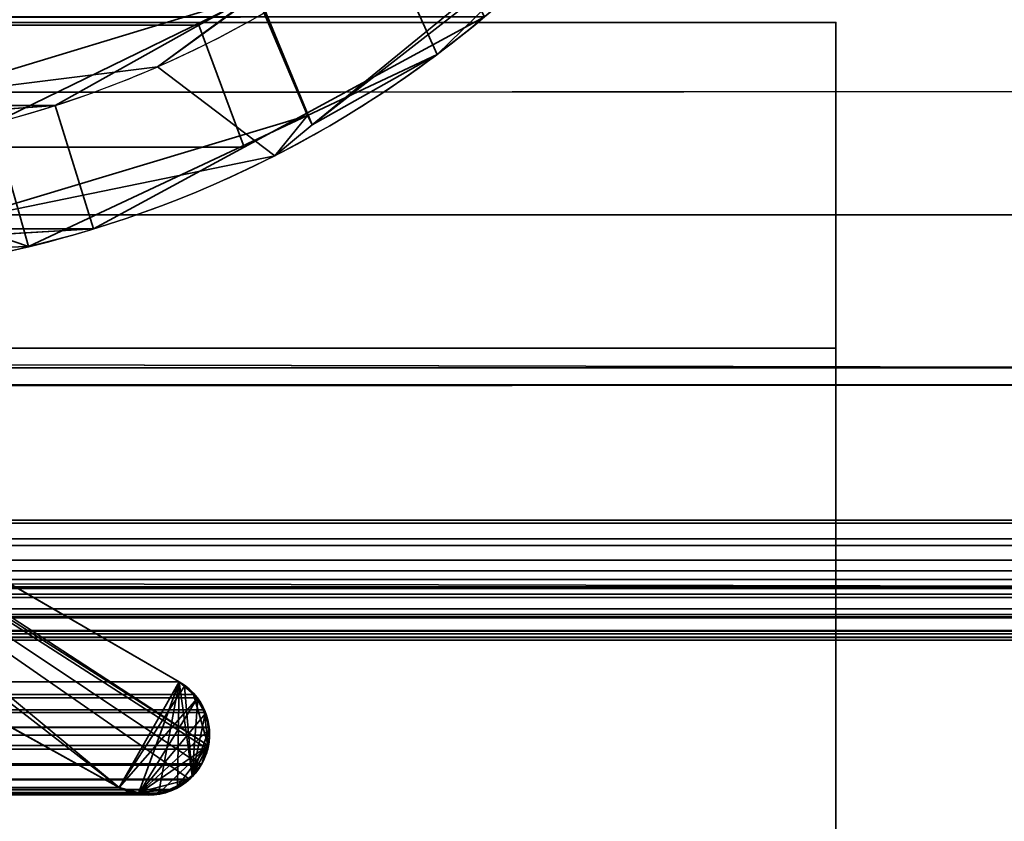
# Model space of a CAD drawing. Header units: millimetres. Extents: x -603 to 3703, y -120 to 193.
# Tile 582 of 656: x 1979 to 1985, y -5 to 0. Entities that reach past the tile are written whole.
import ezdxf

# ---------------------------------------------------------------- set-up
doc = ezdxf.new("R2010")
doc.units = ezdxf.units.MM
doc.layers.add('152', color=7, linetype='Continuous', true_color=0xffffff)

# ---------------------------------------------------------------- blocks, each defined once
blk = doc.blocks.new('UG_SURFACE_002')
at = {"layer": '152', "color": 252, "linetype": 'Continuous', "lineweight": 35}
for points in [[(2177.5, -35, 2213.0001), (2177.5, 174.4, 2213.0001), (822.5, 174.4, 2213.0001), (822.5, -35, 2213.0001)], [(972.5, -35, 2063), (972.5, 174.4, 2063), (2027.4999, 174.4, 2063), (2027.4999, -35, 2063)]]:
    blk.add_3dface(points, dxfattribs=at)
blk = doc.blocks.new('UG_SURFACE_085')
at = {"layer": '152', "color": 43, "linetype": 'Continuous', "lineweight": 35}
for points in [[(1016, -49, 2017), (1984, -49, 2017), (1984, 0, 2017), (1016, 0, 2017)], [(1081, 0, 948), (1107, 0, 951.5), (1984, 0, 2), (1016, 0, 2)], [(1107, 0, 1186.5), (1081, 0, 1190.0001), (1016, 0, 2017), (1984, 0, 2017)], [(1984, 0, 2017), (1984, 0, 2), (1107, 0, 951.5), (1107, 0, 1186.5)], [(1984, 0, 2), (1984, 0, 2017), (1984, -22, 27), (1984, -22, 25)], [(1984, 0, 2017), (1984, -49, 2017), (1984, -32, 27), (1984, -22, 27)], [(1016, 0, 2), (1984, 0, 2), (1984, -2), (1016, -2)], [(1984, 0, 2), (1984, -22, 25), (1984, -22.5, 24)], [(1984, -22.5, 24), (1984, -22.5, 14), (1984, -2), (1984, 0, 2)], [(1016, -47), (1016, -2), (1984, -2), (1984, -47)], [(1984, -47), (1984, -2), (1984, -22.5, 14), (1984, -31.5, 14)]]:
    blk.add_3dface(points, dxfattribs=at)
blk = doc.blocks.new('UG_SURFACE_089')
at = {"layer": '152', "color": 252, "linetype": 'Continuous', "lineweight": 35}
for points in [[(1011, -46.92, 2022.5), (1989, -46.92, 2022.5), (1989, 14.42, 2022.5), (1011, 14.42, 2022.5)], [(1012.5, -46.92, 2020.9999), (1012.5, 14.42, 2020.9999), (1987.5, 14.42, 2020.9999), (1987.5, -46.92, 2020.9999)]]:
    blk.add_3dface(points, dxfattribs=at)
blk = doc.blocks.new('UG_SURFACE_144')
at = {"layer": '152', "color": 7, "linetype": 'Continuous', "lineweight": 35}
for points in [[(1981.4751, 0.7572, 2014.9751), (1980.0892, -0.0172, 2013.5891), (1019.9108, -0.0172, 2013.5891), (1018.5249, 0.7572, 2014.9751)], [(1980.0892, -0.0172, 2013.5891), (1981.4751, 0.7572, 2014.9751), (1981.8425, 0.0339, 2015.3425), (1980.3668, -0.7665, 2013.8669)], [(1014.2697, -0.8721, 2019.2304), (1985.6925, 0.5499, 2019.1925), (1985.6869, -0.4242, 2019.187)], [(1014.2697, -0.8721, 2019.2304), (1014.3075, 0.5499, 2019.1925), (1985.6925, 0.5499, 2019.1925)], [(1981.8425, 0.0339, 2015.3425), (1017.8912, 0.4417, 2015.6088), (1019.3079, -0.7461, 2014.1921)], [(1986.8573, -2.122, 2020.3571), (1013.2391, 0.3109, 2020.2608), (1013.1508, -2.0882, 2020.3493)], [(1986.8573, -2.122, 2020.3571), (1986.7144, 0.3099, 2020.2143), (1013.2391, 0.3109, 2020.2608)], [(1981.8425, 0.0339, 2015.3425), (1019.3079, -0.7461, 2014.1921), (1019.6105, -0.83, 2013.8896)], [(1019.6105, -0.83, 2013.8896), (1980.3668, -0.7665, 2013.8669), (1981.8425, 0.0339, 2015.3425)], [(1019.9108, -0.0172, 2013.5891), (1980.0892, -0.0172, 2013.5891), (1979.208, -0.5094, 2012.7079)], [(1020.792, -0.5094, 2012.7079), (1019.9108, -0.0172, 2013.5891), (1979.208, -0.5094, 2012.7079)], [(1980.3668, -0.7665, 2013.8669), (1979.4418, -1.2682, 2012.9418), (1979.208, -0.5094, 2012.7079), (1980.0892, -0.0172, 2013.5891)], [(1973.0943, -0.0688, 2006.5944), (1975.2097, -1.2961, 2008.7097), (1979.6005, -4.6975, 2013.1006), (1972.2236, -0.597, 2005.7235)], [(1985.6869, -0.4242, 2019.187), (1014.1946, -1.1999, 2019.3055), (1014.2697, -0.8721, 2019.2304)], [(1985.6869, -0.4242, 2019.187), (1985.8462, -1.1821, 2019.3462), (1014.1946, -1.1999, 2019.3055)], [(1979.208, -0.5094, 2012.7079), (1978.1899, -0.5839, 2011.6899), (1021.8101, -0.5839, 2011.6899), (1020.792, -0.5094, 2012.7079)], [(1978.1899, -0.5839, 2011.6899), (1979.208, -0.5094, 2012.7079), (1979.4418, -1.2682, 2012.9418), (1978.3791, -1.3308, 2011.8792)], [(1972.2236, -0.597, 2005.7235), (1979.6005, -4.6975, 2013.1006), (1020.3995, -4.6975, 2013.1006), (1027.7764, -0.597, 2005.7235)], [(1979.4418, -1.2682, 2012.9418), (1980.3668, -0.7665, 2013.8669), (1019.6105, -0.83, 2013.8896)], [(1978.3791, -1.3308, 2011.8792), (1979.4418, -1.2682, 2012.9418), (1019.6105, -0.83, 2013.8896)], [(1986.3259, -3.4653, 2019.8257), (1013.6755, -3.4656, 2019.8245), (1014.1946, -1.1999, 2019.3055)], [(1014.1946, -1.1999, 2019.3055), (1985.8462, -1.1821, 2019.3462), (1986.3259, -3.4653, 2019.8257)], [(1975.2097, -1.2961, 2008.7097), (1980.1003, -4.5617, 2013.6001), (1980.0317, -4.6469, 2013.5317)], [(1975.2097, -1.2961, 2008.7097), (1980.1462, -4.441, 2013.6461), (1980.1432, -4.4634, 2013.6433)], [(1980.1462, -4.441, 2013.6461), (1975.2097, -1.2961, 2008.7097), (1976.1825, -1.8586, 2009.6824)], [(1980.1432, -4.4634, 2013.6433), (1980.1078, -4.5523, 2013.6077), (1980.1003, -4.5617, 2013.6001), (1975.2097, -1.2961, 2008.7097)], [(1979.7131, -4.7292, 2013.2132), (1979.6005, -4.6975, 2013.1006), (1975.2097, -1.2961, 2008.7097), (1980.0317, -4.6469, 2013.5317)], [(1979.9683, -4.0486, 2013.4683), (1976.1825, -1.8586, 2009.6824), (1023.8175, -1.8586, 2009.6824), (1020.0317, -4.0486, 2013.4683)], [(1976.1825, -1.8586, 2009.6824), (1979.9683, -4.0486, 2013.4683), (1980.0566, -4.1271, 2013.5567), (1980.1462, -4.441, 2013.6461)], [(1013.1508, -2.0882, 2020.3493), (1013.0994, -2.223, 2020.4005), (1986.8972, -2.2255, 2020.3972)], [(1013.1508, -2.0882, 2020.3493), (1986.8972, -2.2255, 2020.3972), (1986.8573, -2.122, 2020.3571)], [(1986.8972, -2.2255, 2020.3972), (1013.0994, -2.223, 2020.4005), (1012.7817, -3.0566, 2020.7183)], [(1012.7817, -3.0566, 2020.7183), (1987.2183, -3.0566, 2020.7183), (1986.8972, -2.2255, 2020.3972)], [(1987.2634, -3.1716, 2020.7634), (1987.2252, -3.074, 2020.7253), (1012.7748, -3.074, 2020.7253), (1012.7366, -3.1716, 2020.7634)], [(1012.7748, -3.074, 2020.7253), (1987.2252, -3.074, 2020.7253), (1987.2183, -3.0566, 2020.7183), (1012.7817, -3.0566, 2020.7183)], [(1012.7366, -3.1716, 2020.7634), (1012.7319, -3.2122, 2020.7682), (1987.2681, -3.2122, 2020.7682)], [(1012.7366, -3.1716, 2020.7634), (1987.2681, -3.2122, 2020.7682), (1987.2634, -3.1716, 2020.7634)], [(1987.2681, -3.2122, 2020.7682), (1012.7319, -3.2122, 2020.7682), (1012.7214, -3.3021, 2020.7787)], [(1987.2786, -3.3021, 2020.7787), (1987.2681, -3.2122, 2020.7682), (1012.7214, -3.3021, 2020.7787)], [(1012.7214, -3.3021, 2020.7787), (1012.7302, -3.3666, 2020.7696), (1987.2698, -3.3666, 2020.7696), (1987.2786, -3.3021, 2020.7787)], [(1987.2698, -3.3666, 2020.7696), (1012.7302, -3.3666, 2020.7696), (1012.7378, -3.4209, 2020.7622)], [(1987.2622, -3.4209, 2020.7622), (1987.2698, -3.3666, 2020.7696), (1012.7378, -3.4209, 2020.7622)], [(1987.2622, -3.4209, 2020.7622), (1012.7378, -3.4209, 2020.7622), (1012.7558, -3.4761, 2020.7443)], [(1987.2442, -3.4761, 2020.7443), (1987.2622, -3.4209, 2020.7622), (1012.7558, -3.4761, 2020.7443)], [(1012.7558, -3.4761, 2020.7443), (1012.7753, -3.5105, 2020.7248), (1987.2247, -3.5105, 2020.7248), (1987.2442, -3.4761, 2020.7443)], [(1986.3398, -3.5319, 2019.8398), (1013.6602, -3.5319, 2019.8398), (1013.6755, -3.4656, 2019.8245)], [(1013.6755, -3.4656, 2019.8245), (1986.3259, -3.4653, 2019.8257), (1986.3398, -3.5319, 2019.8398)], [(1987.1737, -3.6004, 2020.6738), (1012.7753, -3.5105, 2020.7248), (1012.8263, -3.6004, 2020.6738)], [(1987.1737, -3.6004, 2020.6738), (1987.2247, -3.5105, 2020.7248), (1012.7753, -3.5105, 2020.7248)], [(1013.5705, -3.6511, 2019.9294), (1986.3398, -3.5319, 2019.8398), (1986.4295, -3.6511, 2019.9294)], [(1013.5705, -3.6511, 2019.9294), (1013.6602, -3.5319, 2019.8398), (1986.3398, -3.5319, 2019.8398)], [(1987.1737, -3.6004, 2020.6738), (1012.8263, -3.6004, 2020.6738), (1012.8601, -3.6291, 2020.6399)], [(1012.8601, -3.6291, 2020.6399), (1987.1422, -3.6359, 2020.642), (1987.1737, -3.6004, 2020.6738)], [(1012.8601, -3.6291, 2020.6399), (1012.9831, -3.7332, 2020.5169), (1987.0169, -3.7332, 2020.5169)], [(1987.0169, -3.7332, 2020.5169), (1987.1287, -3.6509, 2020.6287), (1012.8601, -3.6291, 2020.6399)], [(1987.1287, -3.6509, 2020.6287), (1987.1422, -3.6359, 2020.642), (1012.8601, -3.6291, 2020.6399)], [(1013.5633, -3.6559, 2019.9368), (1986.4367, -3.6559, 2019.9368), (1986.5602, -3.7382, 2020.0603), (1013.4398, -3.7382, 2020.0603)], [(1986.4295, -3.6511, 2019.9294), (1013.5633, -3.6559, 2019.9368), (1013.5705, -3.6511, 2019.9294)], [(1986.4295, -3.6511, 2019.9294), (1986.4367, -3.6559, 2019.9368), (1013.5633, -3.6559, 2019.9368)], [(1012.9995, -3.7378, 2020.5004), (1987.0005, -3.7378, 2020.5004), (1987.0169, -3.7332, 2020.5169), (1012.9831, -3.7332, 2020.5169)], [(1013.1394, -3.7769, 2020.3607), (1986.8606, -3.7769, 2020.3607), (1987.0005, -3.7378, 2020.5004), (1012.9995, -3.7378, 2020.5004)], [(1013.4164, -3.7538, 2020.0837), (1986.5602, -3.7382, 2020.0603), (1986.5836, -3.7538, 2020.0837)], [(1013.4164, -3.7538, 2020.0837), (1013.4398, -3.7382, 2020.0603), (1986.5602, -3.7382, 2020.0603)], [(1986.8026, -3.7931, 2020.3025), (1013.1394, -3.7769, 2020.3607), (1013.1974, -3.7931, 2020.3025)], [(1986.8026, -3.7931, 2020.3025), (1986.8606, -3.7769, 2020.3607), (1013.1394, -3.7769, 2020.3607)], [(1013.1974, -3.7931, 2020.3025), (1986.7063, -3.7758, 2020.2062), (1986.8026, -3.7931, 2020.3025)], [(1013.1974, -3.7931, 2020.3025), (1013.2937, -3.7758, 2020.2062), (1986.7063, -3.7758, 2020.2062)], [(1986.5836, -3.7538, 2020.0837), (1013.2937, -3.7758, 2020.2062), (1013.4164, -3.7538, 2020.0837)], [(1986.5836, -3.7538, 2020.0837), (1986.7063, -3.7758, 2020.2062), (1013.2937, -3.7758, 2020.2062)], [(1019.9444, -4.1298, 2013.5555), (1980.0566, -4.1271, 2013.5567), (1979.9683, -4.0486, 2013.4683)], [(1979.9683, -4.0486, 2013.4683), (1020.0317, -4.0486, 2013.4683), (1019.9444, -4.1298, 2013.5555)], [(1019.8807, -4.223, 2013.6194), (1980.1209, -4.2216, 2013.6209), (1980.0806, -4.1484, 2013.5806)], [(1019.9095, -4.1622, 2013.5903), (1019.8807, -4.223, 2013.6194), (1980.0806, -4.1484, 2013.5806)], [(1019.9095, -4.1622, 2013.5903), (1980.0806, -4.1484, 2013.5806), (1980.0566, -4.1271, 2013.5567)], [(1980.0566, -4.1271, 2013.5567), (1019.9444, -4.1298, 2013.5555), (1019.9095, -4.1622, 2013.5903)], [(1980.1462, -4.441, 2013.6461), (1980.0566, -4.1271, 2013.5567), (1980.0806, -4.1484, 2013.5806), (1980.1209, -4.2216, 2013.6209)], [(1019.8613, -4.2638, 2013.6387), (1980.1297, -4.2376, 2013.6297), (1980.1209, -4.2216, 2013.6209)], [(1980.1209, -4.2216, 2013.6209), (1019.8807, -4.223, 2013.6194), (1019.8613, -4.2638, 2013.6387)], [(1980.1209, -4.2216, 2013.6209), (1980.1297, -4.2376, 2013.6297), (1980.1521, -4.3284, 2013.6521), (1980.1522, -4.3304, 2013.6523)], [(1980.1522, -4.3304, 2013.6523), (1980.1546, -4.3759, 2013.6547), (1980.1462, -4.441, 2013.6461), (1980.1209, -4.2216, 2013.6209)], [(1019.8613, -4.2638, 2013.6387), (1019.851, -4.3071, 2013.649), (1980.1521, -4.3284, 2013.6521)], [(1019.8613, -4.2638, 2013.6387), (1980.1521, -4.3284, 2013.6521), (1980.1297, -4.2376, 2013.6297)], [(1980.1522, -4.3304, 2013.6523), (1019.8498, -4.3306, 2013.6502), (1019.8462, -4.3976, 2013.6538)], [(1980.1546, -4.3759, 2013.6547), (1980.1522, -4.3304, 2013.6523), (1019.8462, -4.3976, 2013.6538)], [(1019.851, -4.3071, 2013.649), (1019.8498, -4.3306, 2013.6502), (1980.1522, -4.3304, 2013.6523)], [(1019.851, -4.3071, 2013.649), (1980.1522, -4.3304, 2013.6523), (1980.1521, -4.3284, 2013.6521)], [(1980.1546, -4.3759, 2013.6547), (1019.8462, -4.3976, 2013.6538), (1019.8519, -4.4412, 2013.648)], [(1980.1546, -4.3759, 2013.6547), (1019.8519, -4.4412, 2013.648), (1019.8519, -4.4415, 2013.648)], [(1019.8519, -4.4415, 2013.648), (1980.1462, -4.441, 2013.6461), (1980.1546, -4.3759, 2013.6547)], [(1980.1432, -4.4634, 2013.6433), (1980.1462, -4.441, 2013.6461), (1019.8519, -4.4415, 2013.648)], [(1019.8519, -4.4415, 2013.648), (1019.8922, -4.5523, 2013.6077), (1980.1078, -4.5523, 2013.6077)], [(1980.1078, -4.5523, 2013.6077), (1980.1432, -4.4634, 2013.6433), (1019.8519, -4.4415, 2013.648)], [(1019.8997, -4.5617, 2013.6001), (1980.1003, -4.5617, 2013.6001), (1980.1078, -4.5523, 2013.6077), (1019.8922, -4.5523, 2013.6077)], [(1019.9683, -4.6469, 2013.5317), (1980.0317, -4.6469, 2013.5317), (1980.1003, -4.5617, 2013.6001), (1019.8997, -4.5617, 2013.6001)], [(1980.0277, -4.6518, 2013.5276), (1019.9683, -4.6469, 2013.5317), (1019.9723, -4.6518, 2013.5276)], [(1980.0277, -4.6518, 2013.5276), (1980.0317, -4.6469, 2013.5317), (1019.9683, -4.6469, 2013.5317)], [(1980.0277, -4.6518, 2013.5276), (1019.9723, -4.6518, 2013.5276), (1020.0671, -4.706, 2013.4327)], [(1020.0671, -4.706, 2013.4327), (1979.9342, -4.7114, 2013.4342), (1980.0277, -4.6518, 2013.5276)], [(1979.7131, -4.7292, 2013.2132), (1980.0317, -4.6469, 2013.5317), (1980.0277, -4.6518, 2013.5276), (1979.9342, -4.7114, 2013.4342)], [(1979.9322, -4.7126, 2013.432), (1020.0671, -4.706, 2013.4327), (1020.1013, -4.7255, 2013.3986)], [(1979.9322, -4.7126, 2013.432), (1979.9342, -4.7114, 2013.4342), (1020.0671, -4.706, 2013.4327)], [(1979.9322, -4.7126, 2013.432), (1020.1013, -4.7255, 2013.3986), (1020.1766, -4.735, 2013.3233)], [(1020.1766, -4.735, 2013.3233), (1979.823, -4.7332, 2013.3231), (1979.9322, -4.7126, 2013.432)], [(1020.287, -4.7307, 2013.2129), (1020.3995, -4.6975, 2013.1006), (1979.6005, -4.6975, 2013.1006)], [(1979.6005, -4.6975, 2013.1006), (1979.7131, -4.7292, 2013.2132), (1020.287, -4.7307, 2013.2129)], [(1979.9342, -4.7114, 2013.4342), (1979.9322, -4.7126, 2013.432), (1979.823, -4.7332, 2013.3231), (1979.7131, -4.7292, 2013.2132)], [(1979.7658, -4.744, 2013.2658), (1979.823, -4.7332, 2013.3231), (1020.1766, -4.735, 2013.3233)], [(1979.7658, -4.744, 2013.2658), (1020.1766, -4.735, 2013.3233), (1020.2439, -4.7435, 2013.2561)], [(1020.2439, -4.7435, 2013.2561), (1979.7131, -4.7292, 2013.2132), (1979.7658, -4.744, 2013.2658)], [(1020.2439, -4.7435, 2013.2561), (1020.287, -4.7307, 2013.2129), (1979.7131, -4.7292, 2013.2132)], [(1979.823, -4.7332, 2013.3231), (1979.7658, -4.744, 2013.2658), (1979.7131, -4.7292, 2013.2132)]]:
    blk.add_3dface(points, dxfattribs=at)
blk = doc.blocks.new('UG_SURFACE_145')
at = {"layer": '152', "color": 7, "linetype": 'Continuous', "lineweight": 35}
for points in [[(1982.0188, 1.3368, 2015.5189), (1980.4503, 0.1813, 2013.9503), (1980.7856, -0.629, 2014.2856), (1982.3908, 0.6861, 2015.8908)], [(1982.3954, 0.6251, -7), (1981.5519, -0.1965, -7), (1981.2173, 0.5474, -7), (1981.9978, 1.3318, -7)], [(1982.3954, 0.6251, -7), (1982.3908, 0.6861, 2015.8908), (1980.7856, -0.629, 2014.2856)], [(1980.7856, -0.629, 2014.2856), (1981.5519, -0.1965, -7), (1982.3954, 0.6251, -7)], [(1980.442, 0.1689, -7), (1981.2173, 0.5474, -7), (1981.5519, -0.1965, -7), (1980.7552, -0.5715, -7)], [(1980.4503, 0.1813, 2013.9503), (1979.8343, -0.2724, 2013.3343), (1980.5548, -0.8182, 2014.0548), (1980.7856, -0.629, 2014.2856)], [(1979.8343, -0.2724, 2013.3343), (1980.4503, 0.1813, 2013.9503), (1980.442, 0.1689, -7)], [(1980.442, 0.1689, -7), (1978.8275, -0.6193, -7), (1978.4043, -0.4504, 2011.9042)], [(1978.4043, -0.4504, 2011.9042), (1979.8343, -0.2724, 2013.3343), (1980.442, 0.1689, -7)], [(1980.7552, -0.5715, -7), (1979.0441, -1.3769, -7), (1978.8275, -0.6193, -7), (1980.442, 0.1689, -7)], [(1973.0943, -0.0688, -7), (1975.2097, -1.2961, -7), (1979.6005, -4.6975, -7), (1972.2236, -0.597, -7)], [(1972.2236, -0.597, 2005.7235), (1979.6005, -4.6975, 2013.1006), (1975.2097, -1.2961, 2008.7097), (1973.0943, -0.0688, 2006.5944)], [(1980.7856, -0.629, 2014.2856), (1980.7552, -0.5715, -7), (1981.5519, -0.1965, -7)], [(1978.5916, -1.2233, 2012.0914), (1980.5548, -0.8182, 2014.0548), (1979.8343, -0.2724, 2013.3343), (1978.4043, -0.4504, 2011.9042)], [(1972.2236, -0.597, -7), (1979.6005, -4.6975, -7), (1979.6005, -4.6975, 2013.1006), (1972.2236, -0.597, 2005.7235)], [(1980.7552, -0.5715, -7), (1980.5548, -0.8182, 2014.0548), (1978.5916, -1.2233, 2012.0914)], [(1978.5916, -1.2233, 2012.0914), (1979.0441, -1.3769, -7), (1980.7552, -0.5715, -7)], [(1980.7552, -0.5715, -7), (1980.7856, -0.629, 2014.2856), (1980.5548, -0.8182, 2014.0548)], [(1978.4173, -0.6369, -7), (1978.8275, -0.6193, -7), (1979.0441, -1.3769, -7), (1978.6143, -1.3892, -7)], [(1978.5916, -1.2233, 2012.0914), (1978.6143, -1.3892, -7), (1979.0441, -1.3769, -7)], [(1979.6005, -4.6975, -7), (1975.2097, -1.2961, -7), (1976.1825, -1.8586, -7)], [(1975.2097, -1.2961, 2008.7097), (1979.6005, -4.6975, 2013.1006), (1976.1819, -1.8582, 2009.6817)], [(1976.1825, -1.8586, 2009.6824), (1976.1819, -1.8582, 2009.6817), (1979.6005, -4.6975, 2013.1006)], [(1979.9683, -4.0486, -7), (1976.1825, -1.8586, -7), (1976.1825, -1.8586, 2009.6824), (1979.9683, -4.0486, 2013.4683)], [(1976.1825, -1.8586, -7), (1979.9683, -4.0486, -7), (1980, -4.0756, -7), (1979.6005, -4.6975, -7)], [(1979.9683, -4.0486, 2013.4683), (1976.1825, -1.8586, 2009.6824), (1979.6005, -4.6975, 2013.1006)], [(1979.6005, -4.6975, 2013.1006), (1979.6594, -4.7238, 2013.1595), (1979.7199, -4.728, 2013.2198), (1979.9683, -4.0486, 2013.4683)], [(1979.7199, -4.728, 2013.2198), (1979.8412, -4.7364, 2013.3412), (1979.9683, -4.0486, 2013.4683)], [(1979.9683, -4.0486, 2013.4683), (1979.8412, -4.7364, 2013.3412), (1979.8539, -4.7372, 2013.3538), (1979.9582, -4.6873, 2013.4583)], [(1979.9582, -4.6873, 2013.4583), (1980.0221, -4.6566, 2013.5221), (1980.0471, -4.6262, 2013.5472), (1979.9683, -4.0486, 2013.4683)], [(1980, -4.0756, -7), (1979.9683, -4.0486, -7), (1979.9683, -4.0486, 2013.4683)], [(1979.9683, -4.0486, 2013.4683), (1980.0006, -4.0777, 2013.5007), (1980, -4.0756, -7)], [(1980.0006, -4.0777, 2013.5007), (1979.9683, -4.0486, 2013.4683), (1980.0471, -4.6262, 2013.5472)], [(1980, -4.0756, -7), (1980.0713, -4.1364, -7), (1980.0793, -4.152, -7), (1979.6005, -4.6975, -7)], [(1980.0713, -4.1364, -7), (1980, -4.0756, -7), (1980.0006, -4.0777, 2013.5007)], [(1980.0006, -4.0777, 2013.5007), (1980.082, -4.1509, 2013.582), (1980.0713, -4.1364, -7)], [(1980.082, -4.1509, 2013.582), (1980.0006, -4.0777, 2013.5007), (1980.0471, -4.6262, 2013.5472)], [(1979.721, -4.7345, -7), (1979.6005, -4.6975, -7), (1980.0793, -4.152, -7)], [(1979.721, -4.7345, -7), (1980.0793, -4.152, -7), (1980.1276, -4.2458, -7)], [(1980.0471, -4.6262, 2013.5472), (1980.1288, -4.2465, 2013.6287), (1980.0835, -4.1522, 2013.5834), (1980.082, -4.1509, 2013.582)], [(1980.082, -4.1509, 2013.582), (1980.0793, -4.152, -7), (1980.0713, -4.1364, -7)], [(1980.1276, -4.2458, -7), (1980.0793, -4.152, -7), (1980.082, -4.1509, 2013.582)], [(1980.082, -4.1509, 2013.582), (1980.0835, -4.1522, 2013.5834), (1980.1276, -4.2458, -7)], [(1980.0835, -4.1522, 2013.5834), (1980.1288, -4.2465, 2013.6287), (1980.1276, -4.2458, -7)], [(1979.721, -4.7345, -7), (1980.1276, -4.2458, -7), (1980.141, -4.2719, -7), (1980.1477, -4.3454, -7)], [(1980.1506, -4.3457, 2013.6507), (1980.141, -4.2719, 2013.6411), (1980.1288, -4.2465, 2013.6287), (1980.0471, -4.6262, 2013.5472)], [(1980.141, -4.2719, -7), (1980.1276, -4.2458, -7), (1980.1288, -4.2465, 2013.6287)], [(1980.1288, -4.2465, 2013.6287), (1980.141, -4.2719, 2013.6411), (1980.141, -4.2719, -7)], [(1980.1477, -4.3454, -7), (1980.141, -4.2719, -7), (1980.141, -4.2719, 2013.6411)], [(1980.141, -4.2719, 2013.6411), (1980.1506, -4.3457, 2013.6507), (1980.1477, -4.3454, -7)], [(1980.1477, -4.3454, -7), (1980.1531, -4.4056, -7), (1980.1408, -4.4457, -7), (1979.721, -4.7345, -7)], [(1980.0471, -4.6262, 2013.5472), (1980.1434, -4.4464, 2013.6435), (1980.1546, -4.3771, 2013.6547), (1980.1506, -4.3457, 2013.6507)], [(1980.1531, -4.4056, -7), (1980.1477, -4.3454, -7), (1980.1506, -4.3457, 2013.6507)], [(1980.1506, -4.3457, 2013.6507), (1980.1546, -4.3771, 2013.6547), (1980.1531, -4.4056, -7)], [(1980.1434, -4.4464, 2013.6435), (1980.1408, -4.4457, -7), (1980.1531, -4.4056, -7)], [(1980.1531, -4.4056, -7), (1980.1546, -4.3771, 2013.6547), (1980.1434, -4.4464, 2013.6435)], [(1979.8406, -4.7341, -7), (1979.7481, -4.7429, -7), (1979.721, -4.7345, -7), (1980.1408, -4.4457, -7)], [(1979.9572, -4.6916, -7), (1979.8843, -4.7299, -7), (1979.8406, -4.7341, -7), (1980.1408, -4.4457, -7)], [(1979.9572, -4.6916, -7), (1980.1408, -4.4457, -7), (1980.1078, -4.5523, -7), (1980.0457, -4.6273, -7)], [(1980.0471, -4.6262, 2013.5472), (1980.1078, -4.5523, 2013.6077), (1980.1373, -4.4839, 2013.6373), (1980.1434, -4.4464, 2013.6435)], [(1980.1408, -4.4457, -7), (1980.1373, -4.4839, 2013.6373), (1980.1078, -4.5523, 2013.6077)], [(1980.1078, -4.5523, 2013.6077), (1980.1078, -4.5523, -7), (1980.1408, -4.4457, -7)], [(1980.1408, -4.4457, -7), (1980.1434, -4.4464, 2013.6435), (1980.1373, -4.4839, 2013.6373)], [(1980.0471, -4.6262, 2013.5472), (1980.0457, -4.6273, -7), (1980.1078, -4.5523, -7)], [(1980.1078, -4.5523, -7), (1980.1078, -4.5523, 2013.6077), (1980.0471, -4.6262, 2013.5472)], [(1980.0457, -4.6273, -7), (1980.0195, -4.6589, -7), (1979.9572, -4.6916, -7)], [(1980.0221, -4.6566, 2013.5221), (1980.0195, -4.6589, -7), (1980.0457, -4.6273, -7)], [(1980.0457, -4.6273, -7), (1980.0471, -4.6262, 2013.5472), (1980.0221, -4.6566, 2013.5221)], [(1979.6594, -4.7238, 2013.1595), (1979.6005, -4.6975, -7), (1979.721, -4.7345, -7)], [(1979.6594, -4.7238, 2013.1595), (1979.6005, -4.6975, 2013.1006), (1979.6005, -4.6975, -7)], [(1979.9572, -4.6916, -7), (1979.9582, -4.6873, 2013.4583), (1979.8539, -4.7372, 2013.3538)], [(1979.8539, -4.7372, 2013.3538), (1979.8843, -4.7299, -7), (1979.9572, -4.6916, -7)], [(1979.9582, -4.6873, 2013.4583), (1979.9572, -4.6916, -7), (1980.0195, -4.6589, -7)], [(1980.0195, -4.6589, -7), (1980.0221, -4.6566, 2013.5221), (1979.9582, -4.6873, 2013.4583)], [(1979.721, -4.7345, -7), (1979.7199, -4.728, 2013.2198), (1979.6594, -4.7238, 2013.1595)], [(1979.8406, -4.7341, -7), (1979.8412, -4.7364, 2013.3412), (1979.7199, -4.728, 2013.2198)], [(1979.7199, -4.728, 2013.2198), (1979.721, -4.7345, -7), (1979.7481, -4.7429, -7)], [(1979.7199, -4.728, 2013.2198), (1979.7481, -4.7429, -7), (1979.8406, -4.7341, -7)], [(1979.8412, -4.7364, 2013.3412), (1979.8406, -4.7341, -7), (1979.8843, -4.7299, -7)], [(1979.8843, -4.7299, -7), (1979.8539, -4.7372, 2013.3538), (1979.8412, -4.7364, 2013.3412)]]:
    blk.add_3dface(points, dxfattribs=at)

msp = doc.modelspace()

# ---------------------------------------------------------------- linework, layer by layer
at = {"layer": '152', "color": 252, "linetype": 'Continuous', "lineweight": -3, "true_color": 0x939598}
for p, q in [((1016, 0, 2017), (1984, 0, 2017)), ((1984, 0, 2017), (1984, -49, 2017)), ((1984, 0, 2), (1984, -2)), ((1984, 0, 2), (1984, 0, 2017)), ((1016, 0, 2), (1984, 0, 2)), ((1979.6005, -4.6975, 2013.1005), (1972.2236, -0.597, 2005.7236)), ((1972.2236, -0.597, -7), (1979.6005, -4.6975, -7)), ((1972.2236, -0.597, 2005.7236), (1979.6005, -4.6975, 2013.1005)), ((1979.9683, -4.0486, -7), (1976.1825, -1.8586, -7)), ((1979.9683, -4.0486, 2013.4683), (1976.1825, -1.8586, 2009.6825)), ((1979.9683, -4.0486, 2013.4683), (1976.1825, -1.8586, 2009.6825)), ((1016, -2), (1984, -2)), ((1984, -2), (1984, -47)), ((1987.2183, -3.0566, 2020.7183), (1012.7817, -3.0566, 2020.7183)), ((1986.3398, -3.5319, 2019.8398), (1013.6602, -3.5319, 2019.8398)), ((1987.0169, -3.7332, 2020.5169), (1012.9831, -3.7332, 2020.5169)), ((1979.9683, -4.0486, 2013.4683), (1020.0317, -4.0486, 2013.4683)), ((1979.9683, -4.0486, -7), (1979.9683, -4.0486, 2013.4683)), ((1980.1078, -4.5523, 2013.6078), (1019.8922, -4.5523, 2013.6078)), ((1980.1078, -4.5523, -7), (1980.1078, -4.5523, 2013.6078)), ((1979.6005, -4.6975, 2013.1005), (1020.3995, -4.6975, 2013.1005)), ((1979.6005, -4.6975, -7), (1979.6005, -4.6975, 2013.1005))]:
    msp.add_line(p, q, dxfattribs=at)
for points in [[(1976.1124, -0.7357, 2009.6124), (1978.5145, -1.1357, 2012.0145), (1980.9414, -0.1772, 2014.4414), (1982.4214, 1.7573, 2015.9214)], [(1976.1124, -0.7357, -7), (1978.5145, -1.1357, -7), (1980.9414, -0.1772, -7), (1982.4214, 1.7573, -7)], [(1976.2144, -1.4582, -7), (1978.7053, -1.9092, -7), (1981.2426, -0.9513, -7), (1982.8143, 1.0331, -7)], [(1982.8143, 1.0331, 2016.3143), (1981.2426, -0.9513, 2014.7426), (1978.7053, -1.9092, 2012.2053), (1976.2144, -1.4582, 2009.7144)], [(1979.9683, -4.0486, 2013.4683), (1980.1442, -4.1502, 2013.6442), (1980.2065, -4.3746, 2013.7065), (1980.1078, -4.5523, 2013.6078)], [(1980.1078, -4.5523, -7), (1980.2065, -4.3746, -7), (1980.1442, -4.1502, -7), (1979.9683, -4.0486, -7)], [(1979.6005, -4.6975, -7), (1979.7807, -4.7973, -7), (1980.008, -4.7325, -7), (1980.1078, -4.5523, -7)], [(1980.1078, -4.5523, 2013.6078), (1980.008, -4.7325, 2013.508), (1979.7807, -4.7973, 2013.2807), (1979.6005, -4.6975, 2013.1005)]]:
    msp.add_open_spline(points, degree=3, dxfattribs=at)
for points, knots in [([(1976.1124, -0.7357, 2009.6124), (1977.2368, -0.923, 2010.7368), (1978.3602, -0.8246, 2011.8602), (1979.9986, -0.226, 2013.4986), (1980.5245, 0.0461, 2014.0245), (1981.5276, 0.7643, 2015.0276), (1982.0041, 1.2119, 2015.5041), (1982.4214, 1.7573, 2015.9214)], [0, 0, 0, 0, 0.5, 0.5, 0.75, 0.75, 1, 1, 1, 1]), ([(1976.2144, -1.4582, 2009.7144), (1977.3849, -1.6701, 2010.8849), (1978.5566, -1.583, 2012.0566), (1980.2688, -0.985, 2013.7688), (1980.8191, -0.7102, 2014.3191), (1981.8711, 0.0189, 2015.3711), (1982.3726, 0.4754, 2015.8726), (1982.8143, 1.0331, 2016.3143)], [0, 0, 0, 0, 0.5, 0.5, 0.75, 0.75, 1, 1, 1, 1]), ([(1979.9683, -4.0486, 2013.4683), (1980.0092, -4.0723, 2013.5092), (1980.0485, -4.1054, 2013.5485), (1980.0999, -4.1743, 2013.5999), (1980.117, -4.2045, 2013.617), (1980.1406, -4.2658, 2013.6406), (1980.1484, -4.2968, 2013.6484), (1980.154, -4.3441, 2013.654), (1980.1548, -4.36, 2013.6548), (1980.1543, -4.4055, 2013.6543), (1980.1503, -4.4355, 2013.6503), (1980.136, -4.4917, 2013.636), (1980.1255, -4.5186, 2013.6255), (1980.1112, -4.5461, 2013.6112), (1980.1095, -4.5492, 2013.6095), (1980.1078, -4.5523, 2013.6078)], [0, 0, 0, 0, 0.297332, 0.297332, 0.475176, 0.475176, 0.626222, 0.626222, 0.700259, 0.700259, 0.839966, 0.839966, 0.981612, 0.981612, 1, 1, 1, 1]), ([(1980.1078, -4.5523, 2013.6078), (1980.0859, -4.5919, 2013.5859), (1980.0579, -4.6254, 2013.5579), (1980.0128, -4.6649, 2013.5128), (1979.9972, -4.6764, 2013.4972), (1979.9653, -4.6966, 2013.4653), (1979.9488, -4.7053, 2013.4488), (1979.8787, -4.7361, 2013.3787), (1979.8217, -4.7464, 2013.3217), (1979.7096, -4.7417, 2013.2096), (1979.6528, -4.7264, 2013.1528), (1979.6005, -4.6975, 2013.1005)], [0, 0, 0, 0, 0.194827, 0.194827, 0.289712, 0.289712, 0.384511, 0.384511, 0.691551, 0.691551, 1, 1, 1, 1])]:
    msp.add_open_spline(points, degree=3, knots=knots, dxfattribs=at)

# ---------------------------------------------------------------- block references
for name in ['UG_SURFACE_002', 'UG_SURFACE_089', 'UG_SURFACE_085', 'UG_SURFACE_144', 'UG_SURFACE_145']:
    msp.add_blockref(name, (0, 0), dxfattribs=at)

doc.saveas('drawing.dxf')
